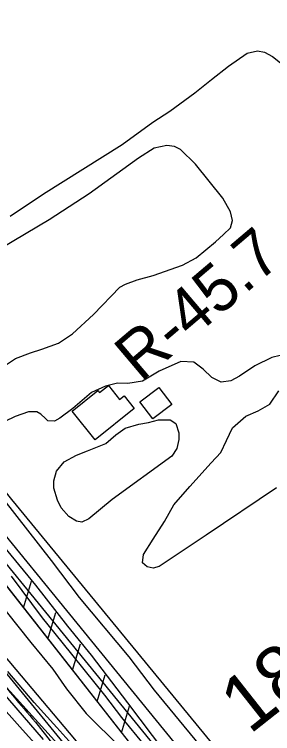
# Model space of a CAD drawing. Extents: x 3767014 to 3805179, y 361544 to 387384.
# Drawn here: x 3782193 to 3782648, y 383067 to 384333 of the extents above; entities that cross this region are included whole.
import ezdxf

# ---------------------------------------------------------------- set-up
doc = ezdxf.new("R2010")
doc.units = 0
for name, color, linetype in [('V-BLDG-OTLN', 7, 'Continuous'), ('V-FLOD-BASE', 7, 'Continuous'), ('V-LEVE-TOET', 7, 'Continuous'), ('V-RIVR-EDGE', 7, 'Continuous'), ('V-RIVR-RANG-IDEN', 7, 'Continuous'), ('V-ROAD-CNTR', 7, 'Continuous'), ('V-RRAP-FSHR', 7, 'Continuous'), ('V-RRAP-RVMT', 7, 'Continuous'), ('V-SITE-VEGE', 7, 'Continuous'), ('V-SURV-IDEN', 7, 'Continuous'), ('V-SURV-LINE', 7, 'Continuous'), ('V-TOPO-DPTH', 7, 'Continuous'), ('V-TOPO-MINR', 7, 'Continuous'), ('V-TOPO-WATR', 7, 'Continuous')]:
    doc.layers.add(name, color=color, linetype=linetype)

msp = doc.modelspace()

# ---------------------------------------------------------------- linework, layer by layer
at = {"layer": 'V-BLDG-OTLN'}
for points in [[(3782404.218, 383639.033), (3782335.381, 383583.677), (3782294.72, 383634.244), (3782340.386, 383670.965), (3782343.29, 383667.357), (3782358.632, 383679.694), (3782378.438, 383655.062), (3782386.272, 383661.352)], [(3782447.818, 383676.376), (3782470.666, 383646.379), (3782436.958, 383620.707), (3782414.112, 383650.702)]]:
    msp.add_lwpolyline(points, close=True, dxfattribs=at)
at = {"layer": 'V-FLOD-BASE'}
msp.add_lwpolyline([(3783036.671, 382319.086), (3782971.643, 382398.135), (3782882.392, 382507.859), (3782770.986, 382646.898), (3782666.516, 382775.018), (3782549.579, 382920.187), (3782458.236, 383034.692), (3782393.157, 383120.598), (3782328.778, 383204.449), (3782287.267, 383255.563), (3782230.515, 383327.817), (3782151.649, 383423.905), (3782054.084, 383545.22), (3781940.654, 383680.13), (3781847.275, 383791.879), (3781749.755, 383907.026), (3781636.313, 384043.306), (3781569.218, 384123.71), (3781507.647, 384198.671), (3781477.189, 384238.212)], dxfattribs=at)
at = {"layer": 'V-LEVE-TOET'}
for points in [[(3781406.668, 384416.107), (3781412.849, 384409.82), (3781435.67, 384383.251), (3781464.731, 384347.129), (3781516.675, 384276.211), (3781583.806, 384191.008), (3781655.76, 384102.411), (3781725.632, 384017.227), (3781776.814, 383956.587), (3781807.253, 383919.789), (3781844.604, 383874.817), (3781904.781, 383803.272), (3781953.873, 383746.731), (3782003.679, 383686.765), (3782071.455, 383607.051), (3782174.558, 383478.236), (3782257.618, 383371.21), (3782307.459, 383306.446), (3782394.617, 383201.506)], [(3782423.193, 383045.403), (3782382.376, 383095.149), (3782352.609, 383134.008), (3782315.935, 383179.674), (3782277.191, 383227.379), (3782242.594, 383270.317), (3782187.89, 383343.957)], [(3782394.617, 383201.506), (3782439.614, 383142.878), (3782519.171, 383046.11), (3782566.254, 382983.384), (3782634.731, 382901.618), (3782726.698, 382795.345), (3782784.151, 382721.037), (3782838.814, 382652.882), (3782917.693, 382555.424), (3782998.64, 382455.926), (3783105.867, 382325.767)]]:
    msp.add_lwpolyline(points, dxfattribs=at)
at = {"layer": 'V-RIVR-EDGE'}
msp.add_spline([(3780209.94, 385273.935), (3780227.975, 385251.376), (3780261.329, 385208.339), (3780305.066, 385158.945), (3780387.618, 385080.97), (3780424.143, 385040.637), (3780454.795, 385002.128), (3780469.642, 384972.249), (3780472.746, 384947.372), (3780491.683, 384925.622), (3780530.021, 384887.094), (3780578.729, 384836.331), (3780616.633, 384805.039), (3780653.211, 384786.41), (3780675.78, 384770.528), (3780707.807, 384739.702), (3780764.594, 384664.956), (3780791.65, 384635.046), (3780850.296, 384580.642), (3780904.447, 384537.101), (3780956.335, 384492.209), (3780997.839, 384454.125), (3781041.142, 384411.967), (3781079.011, 384366.658), (3781106.956, 384330.416), (3781126.801, 384310.472), (3781162.008, 384285.516), (3781190.373, 384236.613), (3781219.181, 384184.091), (3781251.178, 384141.057), (3781279.144, 384113.406), (3781303.072, 384098.878), (3781311.184, 384088.006), (3781322.914, 384077.125), (3781336.016, 384073.023), (3781357.237, 384060.762), (3781372.58, 384048.516), (3781410.943, 384019.935), (3781466.896, 383973.677), (3781512.46, 383931.513), (3781551.254, 383894.34), (3781666.715, 383776.493), (3781728.037, 383707.162), (3781771.309, 383652.343), (3781825.388, 383579.412), (3781861.433, 383527.777), (3781899.318, 383488.797), (3781925.014, 383457.535), (3781965.111, 383399.107), (3781990.337, 383360.611), (3782030.904, 383308.965), (3782072.388, 383262.742), (3782116.589, 383217.869), (3782154.469, 383177.081), (3782195.492, 383127.242), (3782234.716, 383081.025), (3782268.972, 383037.533), (3782332.105, 382969.101), (3782383.96, 382911.096), (3782421.846, 382872.569), (3782502.571, 382786.911), (3782550.833, 382738.863), (3782580.126, 382699.453), (3782616.195, 382657.313), (3782640.103, 382634.646), (3782690.163, 382582.072), (3782731.194, 382535.398), (3782768.156, 382489.186)], degree=3, dxfattribs=at)
at = {"layer": 'V-ROAD-CNTR'}
msp.add_lwpolyline([(3780762.579, 385278.907), (3781195.701, 384699.126), (3781755.28, 384014.74), (3782188.001, 383478.579), (3782539.826, 383050.781), (3782828.212, 382697.513), (3783095.714, 382382.173), (3783321.55, 382100.951)], dxfattribs=at)
at = {"layer": 'V-RRAP-FSHR'}
for p, q in [((3782208.803, 383288.109), (3782222.914, 383334.856)), ((3782252.096, 383233.102), (3782266.206, 383279.849)), ((3782295.388, 383178.095), (3782309.499, 383224.842)), ((3782338.681, 383123.088), (3782352.791, 383169.835)), ((3782381.973, 383068.081), (3782396.084, 383114.828))]:
    msp.add_line(p, q, dxfattribs=at)
for points in [[(3780239.88, 385274.351), (3780583.354, 384892.355), (3780937.152, 384562.034), (3781238.124, 384220.593), (3781409.445, 384049.874), (3781622.441, 383858.937), (3782445.67, 382882.18), (3782831.269, 382475.365), (3783284.713, 381935.418), (3783463.342, 381735.439), (3783720.98, 381518.794), (3784267.173, 380992.177), (3784655.347, 380632.214), (3785098.485, 380305.579)], [(3780555.603, 385279.673), (3780900.735, 384856.438), (3781421.272, 384232.632), (3781966.269, 383596.27), (3782393.862, 383052.975), (3782962.614, 382354.175), (3783134.351, 382141.672), (3783366.991, 381837.712), (3783432.311, 381764.017), (3783758.774, 381498.579), (3784321.004, 381049.4), (3784678.35, 380772.392), (3784762.572, 380738.622)], [(3782158.83, 383351.605), (3782393.862, 383052.975), (3782420.739, 383019.952)]]:
    msp.add_lwpolyline(points, dxfattribs=at)
at = {"layer": 'V-RRAP-RVMT'}
msp.add_line((3782323.348, 382989.039), (3782140.671, 383189.628), dxfattribs=at)
at = {"layer": 'V-SITE-VEGE'}
for points in [[(3782185.637, 383977.817), (3782244.196, 384017.251), (3782383.151, 384103.812), (3782436.917, 384143.211), (3782466.881, 384162.594), (3782511.122, 384195.081), (3782540.371, 384218.561), (3782570.307, 384242.048), (3782603.669, 384264.877), (3782621.427, 384269.112), (3782633.764, 384266.466), (3782648.188, 384259.042), (3782668.148, 384243.455)], [(3782573.774, 383957.415), (3782577.784, 383970.444), (3782574.252, 383985.472), (3782560.391, 384009.319), (3782512.05, 384069.18), (3782485.858, 384094.989), (3782475.552, 384100.388), (3782461.853, 384102.339), (3782439.309, 384097.383), (3782412.064, 384080.076), (3782324.94, 384017.163), (3782254.112, 383971.478), (3782020.427, 383832.898)], [(3782160.965, 383704.608), (3782195.011, 383727.439), (3782221.627, 383737.216), (3782241.427, 383743.52), (3782270.771, 383753.999), (3782295.283, 383770.604), (3782332.669, 383804.409), (3782378.844, 383852.647), (3782389.069, 383858.199), (3782409.539, 383865.877), (3782437.537, 383873.611), (3782489.409, 383891.785), (3782513.266, 383904.277), (3782530.267, 383918.773), (3782547.271, 383932.585), (3782561.544, 383945.692), (3782573.774, 383957.415)], [(3782661.654, 383732.249), (3782646.626, 383728.717), (3782616.627, 383714.127), (3782590.072, 383696.139), (3782574.395, 383687.812), (3782557.304, 383685.633), (3782540.822, 383693.722), (3782525.657, 383708.665), (3782509.146, 383720.861), (3782486.554, 383722.063), (3782448.363, 383704.673), (3782419.068, 383687.351), (3782393.096, 383683.052), (3782374.617, 383683.601), (3782353.44, 383678.655), (3782328.891, 383667.526), (3782296.252, 383639.229), (3782273.114, 383621.952), (3782263.57, 383617.09), (3782251.931, 383617.69), (3782247.796, 383621.766), (3782239.53, 383629.231), (3782232.657, 383633.286), (3782217.605, 383633.175), (3782194.401, 383624.793), (3782175.987, 383616.445)], [(3782655.16, 383499.547), (3782531.239, 383415.835), (3782448.16, 383361.164), (3782437.922, 383357.666), (3782426.953, 383360.322), (3782418.692, 383367.105), (3782420.633, 383382.175), (3782437.543, 383408.985), (3782457.843, 383439.928), (3782474.049, 383469.471), (3782502.549, 383501.841), (3782539.88, 383543.174), (3782556.85, 383561.776), (3782566.957, 383583.063), (3782577.743, 383605.04), (3782600.855, 383625.737), (3782622.687, 383634.795), (3782643.128, 383646.578), (3782659.377, 383669.964)], [(3782178.551, 383281.544), (3782222.145, 383227.018), (3782260.885, 383179.998), (3782285.137, 383145.213), (3782319.736, 383102.272), (3782380.513, 383041.707)], [(3782309.982, 383030.216), (3782267.813, 383077.211), (3782227.724, 383121.476), (3782181.386, 383175.984)]]:
    msp.add_lwpolyline(points, dxfattribs=at)
msp.add_lwpolyline([(3782470.68, 383554.979), (3782365.177, 383478.932), (3782324.371, 383445.101), (3782312.099, 383438.853), (3782302.504, 383440.835), (3782288.76, 383448.946), (3782275.649, 383463.902), (3782268.704, 383477.538), (3782262.388, 383498.702), (3782262.294, 383511.702), (3782266.957, 383528.844), (3782280.519, 383545.367), (3782302.33, 383557.162), (3782322.118, 383564.834), (3782354.188, 383577.388), (3782371.866, 383592.572), (3782388.201, 383604.325), (3782412.101, 383611.344), (3782429.188, 383614.207), (3782446.942, 383619.128), (3782467.469, 383619.28), (3782477.783, 383612.513), (3782482.694, 383596.127), (3782482.78, 383584.494), (3782479.474, 383568.731)], close=True, dxfattribs=at)
at = {"layer": 'V-SURV-LINE'}
for points in [[(3781434.228, 384324.81), (3782487.009, 383035.862)], [(3782463.769, 383016.891), (3781410.988, 384305.839)]]:
    msp.add_lwpolyline(points, dxfattribs=at)
at = {"layer": 'V-TOPO-DPTH'}
msp.add_lwpolyline([(3782244.285, 383056.101), (3782013.728, 383322.248), (3781998.369, 383339.739), (3781982.854, 383357.09), (3781967.108, 383374.23), (3781951.206, 383391.23), (3781479.71, 383888.54), (3781083.096, 384328.303)], dxfattribs=at)
at = {"layer": 'V-TOPO-MINR'}
for points in [[(3782424.56, 382873.02), (3782055.935, 383322.51), (3782032.51, 383350.956), (3782009.007, 383379.338), (3781985.389, 383407.625), (3781961.694, 383435.847), (3781937.956, 383464.034), (3781914.237, 383492.238), (3781890.548, 383520.466), (3781866.879, 383548.711), (3781590.673, 383878.658), (3781565.227, 383908.696), (3781539.55, 383938.533), (3781513.525, 383968.067), (3781487.269, 383997.4), (3781046.284, 384421.31)], [(3782255.772, 383019.363), (3782207.246, 383073.053), (3782158.882, 383126.888), (3782110.759, 383180.938), (3782062.797, 383235.132), (3781983.904, 383324.679), (3781975.471, 383334.173), (3781966.988, 383343.622), (3781958.429, 383353.002), (3781949.819, 383362.336), (3781735.371, 383592.954), (3781691.074, 383640.782), (3781646.904, 383688.726), (3781602.925, 383736.845), (3781559.073, 383785.08), (3781531.545, 383815.481), (3781501.515, 383848.57), (3781471.436, 383881.614), (3781441.283, 383914.592), (3781411.081, 383947.524), (3781183.287, 384195.352)]]:
    msp.add_lwpolyline(points, dxfattribs=at)
at = {"layer": 'V-TOPO-WATR'}
msp.add_lwpolyline([(3782244.285, 383056.101), (3782013.728, 383322.248), (3781998.369, 383339.739), (3781982.854, 383357.09), (3781967.108, 383374.23), (3781951.206, 383391.23), (3781479.71, 383888.54), (3781083.096, 384328.303)], dxfattribs=at)

# ---------------------------------------------------------------- texts
at = {"layer": 'V-RIVR-RANG-IDEN'}
msp.add_text('R-45.7', height=83, rotation=40.286232, dxfattribs=at).set_placement((3782415.609, 383684.278))
at = {"layer": 'V-SURV-IDEN'}
msp.add_text('1878+97.7', height=100, rotation=38.298333, dxfattribs=at).set_placement((3782607.573, 383063.849))

doc.saveas('drawing.dxf')
